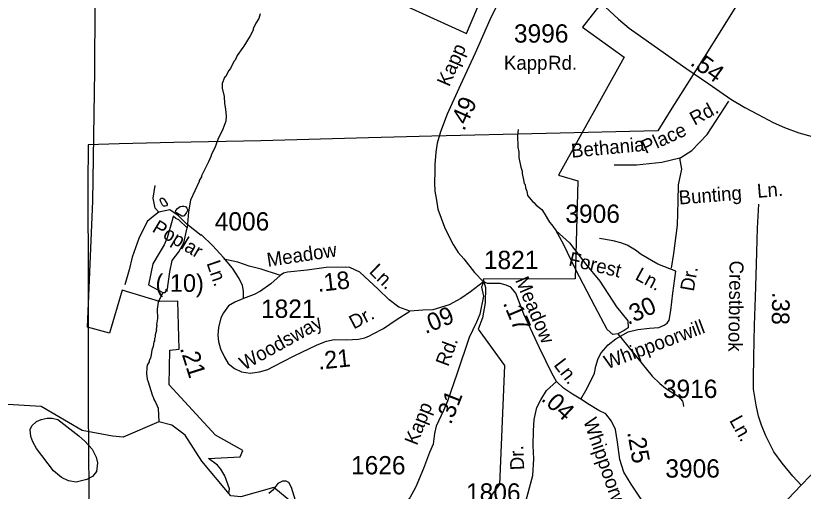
# Model space of a CAD drawing. Extents: x 1547597 to 1699558, y 810033 to 920809.
# Drawn here: x 1597830 to 1603201, y 891155 to 894400 of the extents above; entities that cross this region are included whole.
import ezdxf

# ---------------------------------------------------------------- set-up
doc = ezdxf.new("R2010")
doc.units = 0
for name, color, linetype in [('Exist Boundary Political City Limit New', 7, 'Continuous'), ('Exist Hydrographic Creek Single Shore', 7, 'Continuous'), ('Exist Hydrographic Misc Water Feature', 7, 'Continuous'), ('Exist Road Non-System Type 51', 7, 'Continuous'), ('Exist Road Non-System Type 51 Label', 7, 'Continuous'), ('Exist Road Secondary Mileage Hundredths English Label', 7, 'Continuous'), ('Exist Road Secondary Type 41 Attributed', 7, 'Continuous'), ('Exist Road Secondary Type 51 Attributed', 7, 'Continuous'), ('Exist Road Secondary Type 51 Label', 7, 'Continuous'), ('Exist Road Secondary Type 51 Number Label', 7, 'Continuous'), ('Exist Utilities Electrical Transmission Line', 7, 'Continuous'), ('Map Preparation Boundary City Limit Buffer Line', 7, 'Continuous')]:
    doc.layers.add(name, color=color, linetype=linetype)

msp = doc.modelspace()

# ---------------------------------------------------------------- linework, layer by layer
at = {"layer": 'Exist Boundary Political City Limit New'}
for points in [[(1599283.4, 891139.6), (1599288.6, 891170.2), (1599255.9, 891259.1), (1599228, 891306.2), (1599206.6, 891331.6), (1599144.7, 891377.3), (1599360.5, 891389.7), (1599379.3, 891432.5), (1599193, 891538.5), (1598876, 891881.5), (1598880.7, 892118.5), (1598944, 892124.2), (1598935, 892452.5), (1598811, 892448.8), (1598555.3, 892527), (1598468.8, 892233.6), (1598318.8, 892275.5), (1598357.2, 893133.8), (1598370.6, 894024.5), (1598379, 895807)], [(1600000, 894692.5), (1600903.7, 894278.7), (1601114.9, 894780)], [(1601810.8, 894470.8), (1601695, 894322.1), (1601980, 894116.8), (1601532.6, 893312.8), (1601664.5, 893272), (1601645.5, 892604.5), (1601017.5, 892603), (1601033.8, 892544.5), (1601031.3, 892441.4), (1601014.6, 892339.2), (1600984.2, 892261.3), (1601164.5, 892012.5), (1601129.5, 891200.5)], [(1599748, 891061), (1599711.9, 891181.1), (1599691.9, 891214.5), (1599675.6, 891223.8), (1599649.3, 891223.8), (1599618.5, 891207.8), (1599583.8, 891162.4), (1599557.1, 891138.3)], [(1601129.5, 891200.5), (1600845, 890823)]]:
    msp.add_lwpolyline(points, dxfattribs=at)
at = {"layer": 'Exist Hydrographic Creek Single Shore'}
msp.add_lwpolyline([(1600317.6, 890660), (1600309.6, 890719.3), (1600185.7, 890787.5), (1600012.7, 890955.1), (1599796.7, 891008.7), (1599590.6, 891180.3), (1599364.6, 891116), (1599297.7, 891124), (1599100.6, 891361), (1598986.6, 891537.3), (1598895.7, 891604.8), (1598805.7, 891628.4), (1598562.8, 891522.9), (1598489.6, 891530.1), (1598284.2, 891569.4), (1598003.7, 891733.9), (1597735.8, 891750), (1597643.8, 891683.7), (1597439.3, 891585.5), (1597377.7, 891583.2), (1597289.8, 891622.5), (1597189.6, 891826.6), (1597059.6, 892111.5)], dxfattribs=at)
at = {"layer": 'Exist Hydrographic Misc Water Feature'}
for points in [[(1599497.9, 894413.3), (1599487.3, 894381.5), (1599468.9, 894349.8), (1599450.2, 894310.2), (1599450.1, 894302.2), (1599429.5, 894262.5), (1599386.4, 894191.2), (1599378.3, 894183.3), (1599341.4, 894128), (1599326.9, 894096.2), (1599318.8, 894088.4), (1599294, 894040.7), (1599281.8, 894024.9), (1599263.1, 893985.3), (1599255, 893977.5), (1599238.4, 893937.7), (1599237.9, 893905.7), (1599250.9, 893849.5), (1599254.2, 893801.4), (1599261.6, 893761.3), (1599264.8, 893713.3), (1599262.3, 893681.4), (1599243.3, 893625.7), (1599208.3, 893554.2), (1599187.4, 893498.6), (1599162.6, 893451), (1599162.5, 893443), (1599145.8, 893403.3), (1599096.4, 893308.2), (1599096.2, 893300.2), (1599081.9, 893276.4), (1599081.8, 893268.4), (1599021.8, 893141.5), (1599008.4, 893061.7), (1598999.1, 892953.3)], [(1601256.4, 893623.7), (1601251.7, 893583.9), (1601254.5, 893503.8), (1601262, 893471.7), (1601261.4, 893431.7), (1601274.3, 893367.4), (1601283.8, 893339.3), (1601283.6, 893323.3), (1601292.8, 893279.2), (1601298.5, 893255.1), (1601304.3, 893247), (1601306, 893224.9), (1601315.6, 893202.8), (1601321.1, 893172.6), (1601356.4, 893130.1), (1601364.4, 893126), (1601380.1, 893107.7), (1601417.6, 893077.1), (1601435.1, 893052.8), (1601470.1, 892990.1), (1601485.9, 892973.9), (1601517.2, 892931.4)], [(1598842.7, 893149.1), (1598853.1, 893130.5), (1598863.1, 893116.1), (1598863.1, 893110.1), (1598858.7, 893103.2), (1598848.5, 893100), (1598837.9, 893101), (1598831.9, 893107.2), (1598821, 893129.1), (1598816.3, 893143.4), (1598817, 893151), (1598823, 893155.4), (1598833.7, 893155.3), (1598842.7, 893149.1)], [(1598989.5, 893095), (1598997.5, 893086), (1599002.6, 893076.6), (1599002, 893069.9), (1598995.1, 893057), (1598978.2, 893034), (1598971.8, 893031), (1598962.7, 893031.4), (1598926.7, 893055.8), (1598920.4, 893062.6), (1598921.2, 893070.7), (1598932.5, 893083.6), (1598952, 893097.2), (1598964.7, 893100.7), (1598977.1, 893100.5), (1598984.7, 893098.7), (1598989.5, 893095)], [(1598999.1, 892953.3), (1598943.5, 893007.3), (1598922.9, 893016.9), (1598903.8, 893032.7), (1598897.5, 893002.6), (1598862.5, 892883.4), (1598843.5, 892837.3), (1598802.2, 892768.9), (1598765.7, 892707), (1598735.5, 892562.4), (1598832.4, 892511.5)], [(1598832.4, 892511.5), (1598849.8, 892511.5), (1598865.7, 892535.3), (1598870.5, 892570.3), (1598881.6, 892652.9), (1598897.5, 892729.2), (1598943.5, 892788), (1598976.9, 892850), (1598999.1, 892953.3)], [(1601936.9, 892229.1), (1601901.9, 892223.3), (1601864, 892258.3), (1601779.4, 892418.8), (1601651.2, 892666.8), (1601566.6, 892841.9), (1601517.2, 892931.4)], [(1601517.2, 892931.4), (1601607.4, 892850.6), (1601715.3, 892707.7), (1601814.4, 892588), (1601928.1, 892413), (1602003.9, 892316.7), (1602006.8, 892270), (1601980.6, 892252.5), (1601936.9, 892229.1)], [(1598832.4, 892511.5), (1598800.7, 892445.2), (1598794, 892397.3), (1598796.9, 892333.3), (1598790.3, 892293.4), (1598792.1, 892285.4), (1598787.8, 892261.4), (1598789.7, 892253.4), (1598781.1, 892221.5), (1598780.8, 892205.5), (1598776.7, 892197.6), (1598776.5, 892181.6), (1598772.3, 892173.7), (1598767.8, 892141.7), (1598759.5, 892117.9), (1598755, 892086), (1598748.6, 892062.1), (1598740.3, 892046.3), (1598740.2, 892038.3), (1598727.8, 892014.5), (1598723.6, 891998.5), (1598721, 891958.6), (1598726.3, 891918.5), (1598734.1, 891902.3), (1598760.5, 891811.9), (1598772.1, 891785.8), (1598772, 891779.7), (1598783.8, 891761.6), (1598801.1, 891721.3), (1598805.7, 891628.4)], [(1601936.9, 892229.1), (1602171, 891940.5), (1602222.1, 891889.6), (1602261.7, 891859), (1602350.7, 891801.4), (1602378.2, 891768.9), (1602382.3, 891750.1), (1602384.9, 891733.7)], [(1598117.7, 891643.6), (1598260.8, 891532.9), (1598303.9, 891493.9), (1598350.5, 891440.8), (1598379.2, 891388.1), (1598388.3, 891347.8), (1598380.9, 891289.9), (1598354, 891254.7), (1598315.6, 891235.6), (1598243.1, 891217.4), (1598189.3, 891224.6), (1598141.8, 891247.8), (1598088.9, 891293.1), (1597972.6, 891445.9), (1597945.8, 891492.6), (1597932.6, 891528.9), (1597929.8, 891575), (1597940.4, 891600.7), (1597971.1, 891630), (1598003.5, 891645.2), (1598043.8, 891654.2), (1598079.8, 891653.4), (1598117.7, 891643.6)]]:
    msp.add_lwpolyline(points, dxfattribs=at)
at = {"layer": 'Exist Road Non-System Type 51'}
for p, q in [((1602545.6, 893590.1), (1602693.4, 893816.9)), ((1602441, 893479.7), (1602545.6, 893590.1)), ((1602359.7, 893427.4), (1602441, 893479.7)), ((1602359.7, 893427.4), (1602237.7, 893398.3)), ((1602374.2, 893351.6), (1602359.7, 893427.4)), ((1602063.4, 893380.8), (1601912.4, 893380.8)), ((1602237.7, 893398.3), (1602063.4, 893380.8))]:
    msp.add_line(p, q, dxfattribs=at)
for points in [[(1602302.7, 892676), (1602319.5, 892777.7), (1602343, 892969.5), (1602348.4, 893135.3), (1602351.2, 893245.3), (1602374.2, 893351.6)], [(1598806, 893058.8), (1598782.2, 893087.1), (1598766.8, 893155), (1598781.5, 893241)], [(1598806, 893058.8), (1598767.8, 893029.2), (1598727.5, 892995.5), (1598670.5, 892880), (1598623.5, 892752.5), (1598602.9, 892664.7), (1598574, 892562.8)], [(1599094.2, 892899), (1598996.1, 892976.3), (1598939.6, 893035.2), (1598880.8, 893075.2), (1598806, 893058.8)], [(1599630.3, 892630.3), (1599504.3, 892669.2), (1599422.5, 892689.9), (1599344.8, 892718.5), (1599250.5, 892738.9)]]:
    msp.add_lwpolyline(points, dxfattribs=at)
at = {"layer": 'Exist Road Secondary Type 41 Attributed'}
msp.add_lwpolyline([(1601019.5, 892582.7), (1601007, 892546.5), (1601019.4, 892485.5), (1600995.5, 892363.2), (1600972.5, 892308.6), (1600923.3, 892202.8), (1600839.8, 891960.3), (1600774.1, 891769.1), (1600747.1, 891704.7), (1600698.5, 891598.9), (1600687.3, 891548.3), (1600676.8, 891476.7), (1600653.2, 891418.2), (1600611.4, 891309.1), (1600558.9, 891184.2), (1600517.5, 891110), (1600493.8, 891081.1)], dxfattribs=at)
at = {"layer": 'Exist Road Secondary Type 51 Attributed'}
for points in [[(1601592.6, 894949.2), (1601599.1, 894931.4), (1601637.8, 894779.1), (1601719.1, 894642.9), (1601756.5, 894579.8), (1601799.9, 894523.3), (1601851.2, 894461.5), (1601941.9, 894376.7), (1602014.1, 894315.6), (1602183.4, 894193.4), (1602401.2, 894042.2), (1602557, 893935.1), (1602708.4, 893831.3), (1602802.4, 893774.1), (1602893.4, 893726.8), (1602995.3, 893670.9), (1603074.2, 893636.8), (1603170.4, 893600.6), (1603261.1, 893576.3), (1603469.1, 893536.2), (1603652.8, 893509.9), (1603890.7, 893475.1)], [(1601333.3, 894836.7), (1601300.5, 894815.1), (1601273.5, 894788.8), (1601244.6, 894747.4), (1601063.6, 894371.5), (1600964, 894143.4), (1600864.8, 893927.9), (1600772.8, 893727.5), (1600726.8, 893607.8), (1600705.1, 893529.6), (1600696.5, 893468.5), (1600688.7, 893385.1), (1600688.7, 893338.4), (1600687.3, 893258.9), (1600688.7, 893202.4), (1600699.8, 893141.3), (1600709, 893079.5), (1600755, 892957.3), (1600780.7, 892899.4), (1600814.2, 892837.7), (1600848.7, 892785.1), (1600886.1, 892739.7), (1600959.1, 892647.7), (1601019.5, 892582.7)], [(1603186.7, 891195.1), (1603130.2, 891258.2), (1603056.6, 891345.6), (1603001.3, 891423.7), (1602945.1, 891533.5), (1602916.4, 891605.3), (1602895.5, 891668), (1602881.1, 891742.5), (1602862.8, 891851), (1602862.8, 891922.8), (1602864.7, 892070.5), (1602868.7, 892288.7), (1602875.2, 892478.1), (1602882.4, 892704.2), (1602888.9, 892949.8), (1602897.4, 893113.2)], [(1599383.9, 892469.6), (1599383.2, 892520.2), (1599377.9, 892559), (1599353, 892606.3), (1599308, 892676.6), (1599247.8, 892750), (1599173.7, 892828.4), (1599096, 892906)], [(1601683.3, 891783.6), (1601719.4, 891842.1), (1601762.8, 891926.2), (1601777.2, 891960.3), (1601785.8, 892007.7), (1601802.2, 892060.2), (1601823.9, 892100.3), (1601871.2, 892152.9), (1601922.1, 892195.6), (1602006.3, 892241.6), (1602073.6, 892259.3), (1602153.8, 892268.6), (1602216.2, 892272.5), (1602252.4, 892288.3), (1602272.7, 892301.4), (1602287.2, 892322.4), (1602298.4, 892388.2), (1602312.2, 892505.8), (1602332.5, 892655.6), (1602209, 892704.7), (1602095, 892770.6), (1602057.5, 892800.9), (1602000.3, 892834.4), (1601957, 892850.1), (1601904.4, 892863.3), (1601812.4, 892879.1)], [(1600517.1, 892384.2), (1600442.9, 892411.8), (1600376.8, 892461.1), (1600301.7, 892533.1), (1600176.4, 892650.4), (1600108.7, 892681.2), (1600079.8, 892684.5), (1599947.7, 892681.2), (1599818.8, 892663.2), (1599682.7, 892649.9), (1599657.6, 892642.5), (1599633.9, 892628), (1599570.8, 892570.8), (1599498.6, 892520.8), (1599456.9, 892497.7), (1599383.9, 892469.6)], [(1601019.5, 892582.7), (1600931.5, 892515.6), (1600866.4, 892469), (1600786.9, 892426.9), (1600674.3, 892393.8), (1600606.5, 892389.5), (1600517.1, 892384.2)], [(1601518, 891902.5), (1601489.1, 891955.7), (1601403.6, 892134.5), (1601294.7, 892362.5), (1601240.3, 892507.1), (1601206.2, 892548.5), (1601174, 892561), (1601135.2, 892571.5), (1601090.5, 892573.5), (1601048.4, 892572.2), (1601019.5, 892582.7)], [(1599383.9, 892469.6), (1599324.4, 892444), (1599281, 892419), (1599246.2, 892372.4), (1599229.1, 892337.6), (1599214.3, 892273.2), (1599209, 892220.6), (1599214.3, 892175.9), (1599227.4, 892126.6), (1599253.4, 892070.7), (1599278.4, 892025.4), (1599321.8, 891992.5), (1599371, 891969.5), (1599428.9, 891960.3), (1599492.6, 891968.9), (1599549.8, 891985.3)], [(1599549.8, 891985.3), (1599587.5, 892005.2), (1599729.9, 892078.7), (1599886.3, 892153.5), (1599949.3, 892179.2), (1600001.3, 892189.7), (1600086.7, 892187.7), (1600167.5, 892191.7), (1600211.9, 892202.2), (1600242.8, 892215.3), (1600268.4, 892229.1), (1600338.7, 892265.3), (1600424.8, 892323.8), (1600517.1, 892384.2)], [(1600883.7, 890275.1), (1601010.2, 890490.5), (1601112.2, 890683.7), (1601212.1, 890836.9), (1601263.1, 890927.9), (1601291.9, 891020.9), (1601318.7, 891118.6), (1601357.4, 891262.7), (1601362.9, 891375.5), (1601359.6, 891467.5), (1601361.6, 891567.4), (1601365.5, 891644.2), (1601384.2, 891725.5), (1601410.9, 891779), (1601450.6, 891841.4), (1601518, 891902.5)], [(1601683.3, 891783.6), (1601627.4, 891817.7), (1601566.3, 891857.8), (1601518, 891902.5)], [(1602073, 890650.6), (1602065.6, 890691.7), (1602059.7, 890733.1), (1602059.7, 890803.4), (1602117.7, 890935.8), (1602128.2, 890973.3), (1602126.2, 891015.3), (1602117.7, 891058.7), (1602099.3, 891094.9), (1602027, 891202.7), (1601977.6, 891285.1), (1601950.4, 891371.3), (1601935.4, 891489.3), (1601920.1, 891575.5), (1601894.5, 891633.6), (1601855, 891681.9), (1601807.1, 891706.3), (1601743.4, 891744.8), (1601683.3, 891783.6)], [(1603498.9, 891551.9), (1603407.9, 891448.7), (1603316.5, 891333.7), (1603247.5, 891258.8), (1603186.7, 891195.1)], [(1603186.7, 891195.1), (1603049.9, 891052.9), (1603005, 890999), (1602834.3, 890847.3), (1602766.7, 890812.2), (1602658.9, 890764.5), (1602581.2, 890721.9), (1602533.6, 890681.8), (1602481, 890586.5), (1602448.4, 890488.7), (1602424.4, 890431.6), (1602333.7, 890365.1), (1602310.1, 890294.8), (1602284.4, 890242.2)]]:
    msp.add_lwpolyline(points, dxfattribs=at)
at = {"layer": 'Exist Utilities Electrical Transmission Line'}
msp.add_lwpolyline([(1603030.6, 894926.3), (1602525.8, 894116.3), (1602304, 893769), (1602208.4, 893614), (1601448.7, 893596.7), (1600668.8, 893577.7), (1600235.2, 893566.5), (1599501.3, 893547), (1598909.5, 893533.6), (1598535.6, 893525.8), (1598323.7, 893518.3), (1598322.6, 893246.3), (1598325.3, 892584.5), (1598323.6, 891718.8), (1598330.2, 890873.1), (1598331.6, 889937.4), (1598339.4, 889021.7), (1598341.4, 888133.9)], dxfattribs=at)
at = {"layer": 'Map Preparation Boundary City Limit Buffer Line'}
for points in [[(1599283.4, 891139.6), (1599288.6, 891170.2), (1599255.9, 891259.1), (1599228, 891306.2), (1599206.6, 891331.6), (1599144.7, 891377.3), (1599360.5, 891389.7), (1599379.3, 891432.5), (1599193, 891538.5), (1598876, 891881.5), (1598880.7, 892118.5), (1598944, 892124.2), (1598935, 892452.5), (1598811, 892448.8), (1598555.3, 892527), (1598468.8, 892233.6), (1598318.8, 892275.5), (1598357.2, 893133.8), (1598370.6, 894024.5), (1598379, 895807)], [(1600000, 894692.5), (1600903.7, 894278.7), (1601114.9, 894780)], [(1601810.8, 894470.8), (1601695, 894322.1), (1601980, 894116.8), (1601532.6, 893312.8), (1601664.5, 893272), (1601645.5, 892604.5), (1601017.5, 892603), (1601033.8, 892544.5), (1601031.3, 892441.4), (1601014.6, 892339.2), (1600984.2, 892261.3), (1601164.5, 892012.5), (1601129.5, 891200.5)], [(1599748, 891061), (1599711.9, 891181.1), (1599691.9, 891214.5), (1599675.6, 891223.8), (1599649.3, 891223.8), (1599618.5, 891207.8), (1599583.8, 891162.4), (1599557.1, 891138.3)], [(1601129.5, 891200.5), (1600845, 890823)]]:
    msp.add_lwpolyline(points, dxfattribs=at)

# ---------------------------------------------------------------- texts
at = {"layer": 'Exist Road Non-System Type 51 Label'}
for s, rotation, p in [('Rd.', 28.6446, (1602459.8, 893648)), ('Place', 24.4592, (1602125.1, 893455.7)), ('Bethania', 5.3184, (1601622.4, 893430.5)), ('Ln.', 4.541, (1602889.9, 893156.7)), ('Bunting', 4.541, (1602355.6, 893110.9))]:
    msp.add_text(s, height=95, rotation=rotation, dxfattribs=at).set_placement(p)
at = {"layer": 'Exist Road Secondary Mileage Hundredths English Label'}
for s, rotation, p in [('.54', 323.8656, (1602424, 894068.1)), ('.49', 66.0283, (1600888.6, 893608.1)), ('.18', 6.4767, (1599892.7, 892514.5)), ('(.10)', 359.6111, (1598783.1, 892516.8)), ('.38', 268.8361, (1602990.3, 892514.5)), ('.30', 24.2534, (1602006.3, 892287.9)), ('.09', 22.1698, (1600624.5, 892226.4)), ('.17', 292.93, (1601151.2, 892439.3)), ('.21', 287.636, (1598948.8, 892130.6)), ('.21', 5.9109, (1599896.7, 891984.4)), ('.31', 68.3547, (1600798.2, 891604.5)), ('.04', 317.2015, (1601408.1, 891778.6)), ('.25', 280.043, (1602000.2, 891557.1))]:
    msp.add_text(s, height=120, rotation=rotation, dxfattribs=at).set_placement(p)
at = {"layer": 'Exist Road Secondary Type 51 Label'}
for s, rotation, p in [('Kapp', 66.5704, (1600786.5, 893910.4)), ('Poplar', 329.1446, (1598754.3, 892930.2)), ('Meadow', 8.598, (1599550, 892685.8)), ('Forest', 346.3848, (1601596.2, 892697)), ('Ln.', 288.8868, (1599130.7, 892711.7)), ('Ln.', 315.3298, (1600235, 892649.2)), ('Crestbrook', 269.1238, (1602699.6, 892729.5)), ('Ln.', 331.3728, (1602048.4, 892603.7)), ('Dr.', 79.9937, (1602454.2, 892514.8)), ('Meadow', 292.93, (1601234.9, 892595.4)), ('Dr.', 27.8358, (1600135.5, 892257.9)), ('Woodsway', 28.9954, (1599388.5, 891977.7)), ('Whippoorwill', 20.4947, (1601864.6, 891986.5)), ('Rd.', 69.6408, (1600779.9, 892000.5)), ('Ln.', 307.575, (1601495.2, 892015.5)), ('Kapp', 68.6544, (1600566.3, 891462.5)), ('Whippoorwill', 289.3204, (1601699.8, 891636.1)), ('Ln.', 299.0819, (1602694.7, 891638.2)), ('Dr.', 92.5449, (1601298.7, 891300.3))]:
    msp.add_text(s, height=95, rotation=rotation, dxfattribs=at).set_placement(p)
for s, p in [('Kapp', (1601159.9, 894031.2)), ('Rd.', (1601461.4, 894031.2))]:
    msp.add_text(s, height=95, dxfattribs=at).set_placement(p)
at = {"layer": 'Exist Road Secondary Type 51 Number Label'}
for s, p in [('3996', (1601228.1, 894216.4)), ('3906', (1601579.1, 892986.2)), ('4006', (1599187.5, 892934)), ('1821', (1601023.1, 892670.7)), ('1821', (1599503.1, 892338.1)), ('3916', (1602244, 891791.2)), ('1626', (1600117, 891269.7)), ('3906', (1602260.7, 891247.8)), ('1806', (1600901.6, 891083.7))]:
    msp.add_text(s, height=125, dxfattribs=at).set_placement(p)

doc.saveas('drawing.dxf')
